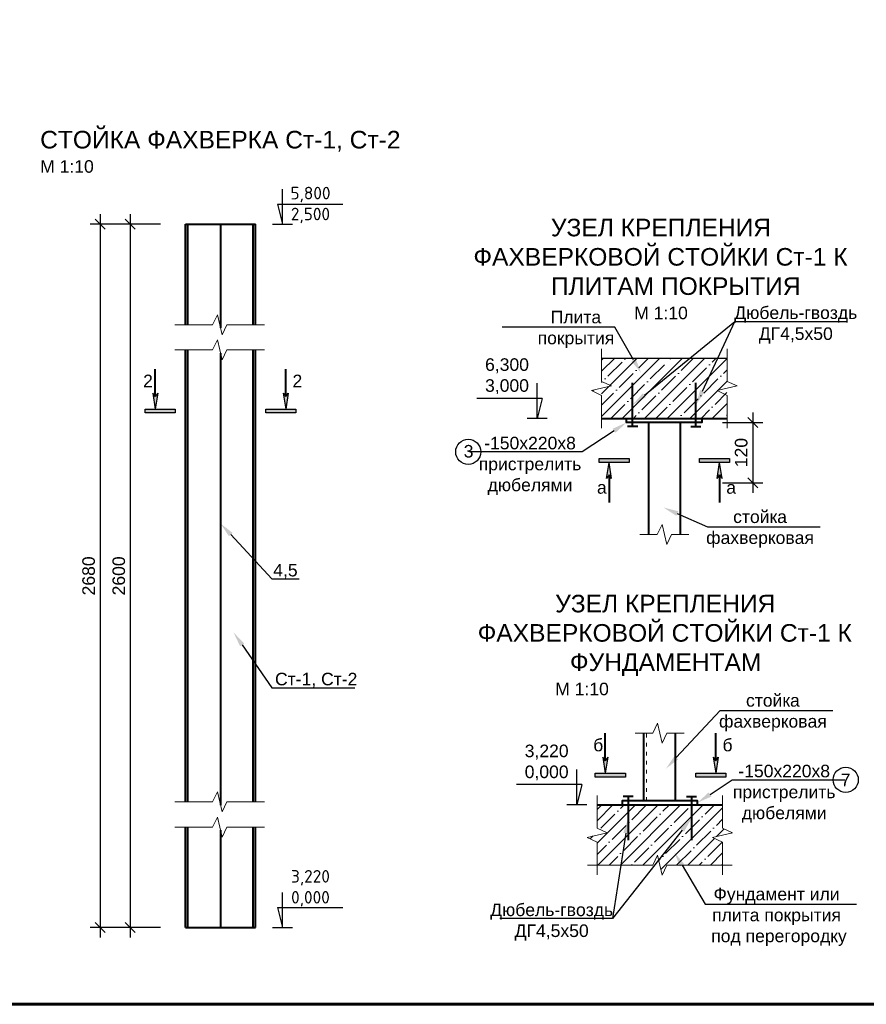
# Model space of a CAD drawing. Header units: millimetres. Extents: x 2063114 to 14983986, y -126020516 to 213791.
# Tile 374 of 656: x 2332900 to 2349754, y -1032501 to -1012898. Entities that reach past the tile are written whole.
import ezdxf
from ezdxf import colors
from ezdxf.entities.mleader import LeaderData, LeaderLine
from ezdxf.math import Vec2, Vec3

# ---------------------------------------------------------------- set-up
doc = ezdxf.new("R2010")
doc.units = ezdxf.units.MM
doc.linetypes.add('ACAD_ISO03W100', pattern=[30, 12, -18])
doc.layers.get('Defpoints').update_dxf_attribs({"color": 6, "lineweight": 35})
doc.layers.add('PDF _leader', color=7, linetype='Continuous')
doc.layers.add('РАЗМЕР АР', color=150, linetype='Continuous', lineweight=20)
doc.layers.add('Сплошная толстая', color=7, linetype='Continuous', lineweight=40)
doc.styles.add('GOST', font='isocpeur.ttf', dxfattribs={"height": 250})
doc.styles.get("Standard").update_dxf_attribs({"font": 'arial.ttf'})
doc.dimstyles.new('STANDARD$0', dxfattribs={"dimtxt": 250, "dimasz": 200, "dimexe": 200, "dimexo": 300, "dimgap": 100, "dimtad": 1, "dimdec": 0, "dimzin": 1, "dimdsep": 46, "dimtxsty": 'Standard', "dimblk1": 'OBLIQUE', "dimblk2": 'OBLIQUE', "dimsah": 1, "dimcen": 2.5, "dimdle": 200, "dimadec": 0, "dimazin": 0, "dimtfac": 1, "dimtdec": 0, "dimtmove": 0, "dimatfit": 3, "dimldrblk": 'OBLIQUE', "dimfxl": 600, "dimfxlon": 1, "dimtolj": 1, "dimtzin": 1, "dimarcsym": 0})

# ---------------------------------------------------------------- blocks, each defined once
blk = doc.blocks.new('*U1590')
at = {"color": 0, "lineweight": 60, "ltscale": 25}
blk.add_lwpolyline([(-57400, 41500), (-500, 41500), (-500, 500), (-57400, 500)], close=True, dxfattribs=at)
blk = doc.blocks.new('_Oblique')
at = {"color": 0, "linetype": 'ByBlock', "lineweight": -2}
blk.add_line((-0.5, -0.5), (0.5, 0.5), dxfattribs=at)
blk = doc.blocks.new('*D2042')
at = {"layer": 'Defpoints', "color": 0, "lineweight": 30, "ltscale": 150, "transparency": 16777216}
for p in [(2336197, -1016972), (2335101, -1030972), (2336197, -1030972)]:
    blk.add_point(p, dxfattribs=at)
at = {"layer": 'РАЗМЕР АР', "color": 0, "lineweight": -2, "ltscale": 150, "transparency": 16777216}
for p, q in [((2335101, -1016772), (2335101, -1031172)), ((2335701, -1016972), (2334901, -1016972)), ((2335701, -1030972), (2334901, -1030972))]:
    blk.add_line(p, q, dxfattribs=at)
at = {"layer": 'РАЗМЕР АР', "color": 0, "lineweight": -2, "ltscale": 150, "transparency": 16777216, "xscale": 200, "yscale": 200, "zscale": 200}
for p, rotation in [((2335101, -1016972), 90), ((2335101, -1030972), 270)]:
    blk.add_blockref('_Oblique', p, dxfattribs=dict(at, rotation=rotation))
at = {"layer": 'РАЗМЕР АР', "color": 0, "ltscale": 150, "transparency": 16777216, "insert": (2334873, -1023972), "char_height": 250, "attachment_point": 5, "rotation": 90}
blk.add_mtext('\\A1;2600', dxfattribs=at)
blk = doc.blocks.new('*D2043')
at = {"layer": 'Defpoints', "color": 0, "lineweight": 30, "ltscale": 150, "transparency": 16777216}
for p in [(2335597, -1016972), (2334501, -1030972), (2335597, -1030972)]:
    blk.add_point(p, dxfattribs=at)
at = {"layer": 'РАЗМЕР АР', "color": 0, "lineweight": -2, "ltscale": 150, "transparency": 16777216}
for p, q in [((2334501, -1016772), (2334501, -1031172)), ((2335101, -1016972), (2334301, -1016972)), ((2335101, -1030972), (2334301, -1030972))]:
    blk.add_line(p, q, dxfattribs=at)
at = {"layer": 'РАЗМЕР АР', "color": 0, "lineweight": -2, "ltscale": 150, "transparency": 16777216, "xscale": 200, "yscale": 200, "zscale": 200}
for p, rotation in [((2334501, -1016972), 90), ((2334501, -1030972), 270)]:
    blk.add_blockref('_Oblique', p, dxfattribs=dict(at, rotation=rotation))
at = {"layer": 'РАЗМЕР АР', "color": 0, "ltscale": 150, "transparency": 16777216, "insert": (2334273, -1023972), "char_height": 250, "attachment_point": 5, "rotation": 90}
blk.add_mtext('\\A1;2680', dxfattribs=at)
blk = doc.blocks.new('*D2052')
at = {"layer": 'Defpoints', "color": 0, "lineweight": 30, "transparency": 16777216}
for p in [(2346233, -1020917), (2346233, -1022117), (2347492, -1022117)]:
    blk.add_point(p, dxfattribs=at)
at = {"layer": 'РАЗМЕР АР', "color": 0, "lineweight": -2, "transparency": 16777216}
for p, q in [((2347492, -1020717), (2347492, -1022317)), ((2346892, -1020917), (2347692, -1020917)), ((2346892, -1022117), (2347692, -1022117))]:
    blk.add_line(p, q, dxfattribs=at)
at = {"layer": 'РАЗМЕР АР', "color": 0, "lineweight": -2, "transparency": 16777216, "xscale": 200, "yscale": 200, "zscale": 200}
for p, rotation in [((2347492, -1020917), 90), ((2347492, -1022117), 270)]:
    blk.add_blockref('_Oblique', p, dxfattribs=dict(at, rotation=rotation))
at = {"layer": 'РАЗМЕР АР', "color": 0, "transparency": 16777216, "insert": (2347264, -1021517), "char_height": 250, "attachment_point": 5, "rotation": 90}
blk.add_mtext('\\A1;120', dxfattribs=at)

msp = doc.modelspace()

# ---------------------------------------------------------------- hatches: boundary and pattern name
at = {"lineweight": 9, "ltscale": 50}
h = msp.add_hatch(dxfattribs=at)
h.set_pattern_fill('ANSI35', color=256, scale=50)
h.set_pattern_definition([(45, (-1906362.24, -1648108.54), (-224.506403, 224.506403), []), (45, (-1906137.73, -1648108.54), (-224.506403, 224.506403), [396.875, -79.375, 0, -79.375])])
h.paths.add_polyline_path([(2346982.72753, -1019637.03603), (2345820.22753, -1019637.03603), (2345776.47753, -1019812.03603), (2345732.72753, -1019637.03603), (2344482.72753, -1019637.03603), (2344482.72753, -1020149.53603), (2344657.72753, -1020193.28603), (2344307.72753, -1020280.78603), (2344482.72753, -1020324.53603), (2344482.72753, -1020837.03603), (2346982.72753, -1020837.03603), (2346982.72753, -1020324.53603), (2346807.72753, -1020280.78603), (2347157.72753, -1020193.28603), (2346982.72753, -1020149.53603)])
for points in [[(2335597.23356, -1020653.07436), (2335647.23356, -1020333.07436), (2335597.23356, -1020403.07436), (2335547.23356, -1020333.07436)], [(2338197.23356, -1020653.07436), (2338147.23356, -1020333.07436), (2338197.23356, -1020403.07436), (2338247.23356, -1020333.07436)], [(2344632.72753, -1021712.20989), (2344682.72753, -1022032.20989), (2344632.72753, -1021962.20989), (2344582.72753, -1022032.20989)], [(2346832.72753, -1021712.20989), (2346782.72753, -1022032.20989), (2346832.72753, -1021962.20989), (2346882.72753, -1022032.20989)], [(2344557.7679, -1027901.8807), (2344607.7679, -1027581.8807), (2344557.7679, -1027651.8807), (2344507.7679, -1027581.8807)], [(2346757.7679, -1027901.8807), (2346707.7679, -1027581.8807), (2346757.7679, -1027651.8807), (2346807.7679, -1027581.8807)]]:
    msp.add_hatch(color=256).paths.add_polyline_path(points)
at = {"ltscale": 25}
h = msp.add_hatch(color=256, dxfattribs=at)
h.dxf.hatch_style = 1
h.paths.add_polyline_path([(2335397.23356, -1020653.07436), (2335397.23356, -1020728.07436), (2335997.23356, -1020728.07436), (2335997.23356, -1020653.07436)])
h = msp.add_hatch(color=256, dxfattribs=at)
h.dxf.hatch_style = 1
h.paths.add_polyline_path([(2337797.23356, -1020653.07436), (2337797.23356, -1020728.07436), (2338397.23356, -1020728.07436), (2338397.23356, -1020653.07436)])
h = msp.add_hatch(color=256, dxfattribs=at)
h.dxf.hatch_style = 1
h.paths.add_polyline_path([(2344432.72753, -1021637.20989), (2344432.72753, -1021712.20989), (2345032.72753, -1021712.20989), (2345032.72753, -1021637.20989)])
h = msp.add_hatch(color=256, dxfattribs=at)
h.dxf.hatch_style = 1
h.paths.add_polyline_path([(2346432.72753, -1021637.20989), (2346432.72753, -1021712.20989), (2347032.72753, -1021712.20989), (2347032.72753, -1021637.20989)])
h = msp.add_hatch(color=256, dxfattribs=at)
h.dxf.hatch_style = 1
h.paths.add_polyline_path([(2344357.7679, -1027901.8807), (2344357.7679, -1027976.8807), (2344957.7679, -1027976.8807), (2344957.7679, -1027901.8807)])
h = msp.add_hatch(color=256, dxfattribs=at)
h.dxf.hatch_style = 1
h.paths.add_polyline_path([(2346357.7679, -1027901.8807), (2346357.7679, -1027976.8807), (2346957.7679, -1027976.8807), (2346957.7679, -1027901.8807)])
at = {"lineweight": 9, "ltscale": 50}
h = msp.add_hatch(dxfattribs=at)
h.set_pattern_fill('ANSI35', color=256, scale=50)
h.set_pattern_definition([(45, (-1916495.25, -1645545.8), (-224.506403, 224.506403), []), (45, (-1916270.74, -1645545.8), (-224.506403, 224.506403), [396.875, -79.375, 0, -79.375])])
h.paths.add_polyline_path([(2344392.7679, -1028528.31252), (2344392.7679, -1028993.29792), (2344567.7679, -1029084.56252), (2344217.7679, -1029172.06252), (2344392.7679, -1029272.71781), (2344392.7679, -1029728.31252), (2345503.98853, -1029728.31252), (2345596.19792, -1029534.50611), (2345689.33788, -1029932.46778), (2345780.94653, -1029733.48695), (2346892.7679, -1029728.31252), (2346892.7679, -1029272.71781), (2346693.78706, -1029178.04653), (2347091.74873, -1029084.90657), (2346892.7679, -1028993.29792), (2346892.7679, -1028528.31252)])

# ---------------------------------------------------------------- linework, layer by layer
at = {"ltscale": 0.001}
for p, q in [((2338129.55373, -1016972.26417), (2338129.55373, -1016272.26417)), ((2338029.55373, -1016572.26417), (2339334.28922, -1016572.26417)), ((2338029.55373, -1016572.26417), (2338129.55373, -1016972.26417)), ((2343203.75853, -1020837.03603), (2343203.75853, -1020137.03603)), ((2343303.75853, -1020437.03603), (2341999.02304, -1020437.03603)), ((2343303.75853, -1020437.03603), (2343203.75853, -1020837.03603)), ((2343992.7679, -1028528.31252), (2343992.7679, -1027828.31252)), ((2344092.7679, -1028128.31252), (2342788.03241, -1028128.31252)), ((2344092.7679, -1028128.31252), (2343992.7679, -1028528.31252)), ((2338129.55373, -1030972.26417), (2338129.55373, -1030272.26417)), ((2338029.55373, -1030572.26417), (2339334.28922, -1030572.26417)), ((2338029.55373, -1030572.26417), (2338129.55373, -1030972.26417))]:
    msp.add_line(p, q, dxfattribs=at)
at = {"ltscale": 0.00075}
for p, q in [((2337929.55373, -1016972.26417), (2338329.55373, -1016972.26417)), ((2343403.75853, -1020837.03603), (2343003.75853, -1020837.03603)), ((2344192.7679, -1028528.31252), (2343792.7679, -1028528.31252)), ((2337929.55373, -1030972.26417), (2338329.55373, -1030972.26417))]:
    msp.add_line(p, q, dxfattribs=at)
at = {"ltscale": 25}
msp.add_line((2344482.72753, -1019637.03603), (2346982.72753, -1019637.03603), dxfattribs=at)
at = {"lineweight": 40}
for p, q in [((2335597.23356, -1020403.07436), (2335597.23356, -1019853.07436)), ((2338197.23356, -1020403.07436), (2338197.23356, -1019853.07436)), ((2344632.72753, -1021962.20989), (2344632.72753, -1022512.20989)), ((2346832.72753, -1021962.20989), (2346832.72753, -1022512.20989)), ((2344557.7679, -1027651.8807), (2344557.7679, -1027101.8807)), ((2346757.7679, -1027651.8807), (2346757.7679, -1027101.8807))]:
    msp.add_line(p, q, dxfattribs=at)
for p, q in [((2335547.23356, -1020333.07436), (2335597.23356, -1020653.07436)), ((2335597.23356, -1020403.07436), (2335547.23356, -1020333.07436)), ((2335647.23356, -1020333.07436), (2335597.23356, -1020653.07436)), ((2335647.23356, -1020333.07436), (2335597.23356, -1020403.07436)), ((2338147.23356, -1020333.07436), (2338197.23356, -1020653.07436)), ((2338147.23356, -1020333.07436), (2338197.23356, -1020403.07436)), ((2338247.23356, -1020333.07436), (2338197.23356, -1020653.07436)), ((2338197.23356, -1020403.07436), (2338247.23356, -1020333.07436)), ((2344582.72753, -1022032.20989), (2344632.72753, -1021712.20989)), ((2344682.72753, -1022032.20989), (2344632.72753, -1021712.20989)), ((2346782.72753, -1022032.20989), (2346832.72753, -1021712.20989)), ((2346882.72753, -1022032.20989), (2346832.72753, -1021712.20989)), ((2344632.72753, -1021962.20989), (2344582.72753, -1022032.20989)), ((2344682.72753, -1022032.20989), (2344632.72753, -1021962.20989)), ((2346782.72753, -1022032.20989), (2346832.72753, -1021962.20989)), ((2346832.72753, -1021962.20989), (2346882.72753, -1022032.20989)), ((2344507.7679, -1027581.8807), (2344557.7679, -1027901.8807)), ((2344557.7679, -1027651.8807), (2344507.7679, -1027581.8807)), ((2344607.7679, -1027581.8807), (2344557.7679, -1027901.8807)), ((2344607.7679, -1027581.8807), (2344557.7679, -1027651.8807)), ((2346707.7679, -1027581.8807), (2346757.7679, -1027901.8807)), ((2346707.7679, -1027581.8807), (2346757.7679, -1027651.8807)), ((2346807.7679, -1027581.8807), (2346757.7679, -1027901.8807)), ((2346757.7679, -1027651.8807), (2346807.7679, -1027581.8807))]:
    msp.add_line(p, q)
at = {"linetype": 'ACAD_ISO03W100', "ltscale": 6}
msp.add_line((2345417.72753, -1022117.03603), (2345417.72753, -1021037.03603), dxfattribs=at)
at = {"linetype": 'ACAD_ISO03W100', "lineweight": 9, "ltscale": 6}
msp.add_line((2345377.7679, -1028448.31252), (2345377.7679, -1027104.96564), dxfattribs=at)
at = {"ltscale": 25}
for points in [[(2335397.23356, -1020728.07436), (2335397.23356, -1020653.07436), (2335997.23356, -1020653.07436), (2335997.23356, -1020728.07436)], [(2337797.23356, -1020728.07436), (2337797.23356, -1020653.07436), (2338397.23356, -1020653.07436), (2338397.23356, -1020728.07436)], [(2344432.72753, -1021712.20989), (2344432.72753, -1021637.20989), (2345032.72753, -1021637.20989), (2345032.72753, -1021712.20989)], [(2346432.72753, -1021712.20989), (2346432.72753, -1021637.20989), (2347032.72753, -1021637.20989), (2347032.72753, -1021712.20989)], [(2344357.7679, -1027976.8807), (2344357.7679, -1027901.8807), (2344957.7679, -1027901.8807), (2344957.7679, -1027976.8807)], [(2346357.7679, -1027976.8807), (2346357.7679, -1027901.8807), (2346957.7679, -1027901.8807), (2346957.7679, -1027976.8807)]]:
    msp.add_lwpolyline(points, close=True, dxfattribs=at)
for centre in [(2341829.46037, -1021502.38662), (2349343.5285, -1028032.18163)]:
    msp.add_circle(centre, 250, dxfattribs=at)
at = {"layer": 'PDF _leader', "lineweight": 13}
for points in [[(2335990.9923, -1018972.26417), (2336740.9923, -1018972.26417), (2336835.66358, -1018773.28334), (2336928.80355, -1019171.24501), (2337020.4122, -1018972.26417), (2337770.4122, -1018972.26417)], [(2335990.9923, -1019472.26417), (2336740.9923, -1019472.26417), (2336835.66358, -1019273.28334), (2336928.80355, -1019671.24501), (2337020.4122, -1019472.26417), (2337770.4122, -1019472.26417)], [(2344482.72753, -1021028.27729), (2344482.72753, -1020378.27729), (2344283.74669, -1020283.60601), (2344681.70836, -1020190.46605), (2344482.72753, -1020098.8574), (2344482.72753, -1019448.8574)], [(2346982.72753, -1021028.27729), (2346982.72753, -1020378.27729), (2346783.74669, -1020283.60601), (2347181.70836, -1020190.46605), (2346982.72753, -1020098.8574), (2346982.72753, -1019448.8574)], [(2345243.30763, -1023145.13864), (2345593.30763, -1023145.13864), (2345687.97891, -1022946.1578), (2345781.11888, -1023344.11948), (2345872.72753, -1023145.13864), (2346222.72753, -1023145.13864)], [(2345151.52664, -1027104.96564), (2345501.52664, -1027104.96564), (2345596.19792, -1026905.9848), (2345689.33788, -1027303.94647), (2345780.94653, -1027104.96564), (2346130.94653, -1027104.96564)], [(2335990.9923, -1028472.26417), (2336740.9923, -1028472.26417), (2336835.66358, -1028273.28334), (2336928.80355, -1028671.24501), (2337020.4122, -1028472.26417), (2337770.4122, -1028472.26417)], [(2344392.7679, -1029922.71781), (2344392.7679, -1029272.71781), (2344193.78706, -1029178.04653), (2344591.74873, -1029084.90657), (2344392.7679, -1028993.29792), (2344392.7679, -1028343.29792)], [(2346892.7679, -1029922.71781), (2346892.7679, -1029272.71781), (2346693.78706, -1029178.04653), (2347091.74873, -1029084.90657), (2346892.7679, -1028993.29792), (2346892.7679, -1028343.29792)], [(2335990.9923, -1028972.26417), (2336740.9923, -1028972.26417), (2336835.66358, -1028773.28334), (2336928.80355, -1029171.24501), (2337020.4122, -1028972.26417), (2337770.4122, -1028972.26417)], [(2344201.52664, -1029733.48695), (2345501.52664, -1029733.48695), (2345596.19792, -1029534.50611), (2345689.33788, -1029932.46778), (2345780.94653, -1029733.48695), (2347080.94653, -1029733.48695)]]:
    msp.add_lwpolyline(points, dxfattribs=at)
at = {"layer": 'Сплошная толстая', "ltscale": 25}
for p, q in [((2336197.23356, -1018972.26417), (2336197.23356, -1016972.26417)), ((2336197.23356, -1016972.26417), (2337597.23356, -1016972.26417)), ((2336247.23356, -1018972.26417), (2336247.23356, -1016972.26417)), ((2336897.23356, -1016972.26417), (2336897.23356, -1019036.35508)), ((2337547.23356, -1018972.26417), (2337547.23356, -1016972.26417)), ((2337597.23356, -1018972.26417), (2337597.23356, -1016972.26417)), ((2336197.23356, -1028472.26417), (2336197.23356, -1019472.26417)), ((2336247.23356, -1028472.26417), (2336247.23356, -1019472.26417)), ((2336897.23356, -1019536.35508), (2336897.23356, -1028536.35508)), ((2337547.23356, -1028472.26417), (2337547.23356, -1019472.26417)), ((2337597.23356, -1028472.26417), (2337597.23356, -1019472.26417)), ((2345102.54047, -1021000.18216), (2345102.54047, -1020131.58885)), ((2346362.91458, -1021000.18216), (2346362.91458, -1020131.58885)), ((2344482.72753, -1020837.03603), (2346982.72753, -1020837.03603)), ((2345417.72753, -1020917.03603), (2345417.72753, -1023145.13864)), ((2346047.72753, -1020917.03603), (2346047.72753, -1023145.13864)), ((2345202.54047, -1021000.18216), (2345002.54047, -1021000.18216)), ((2346262.91458, -1021000.18216), (2346462.91458, -1021000.18216)), ((2345327.7679, -1028448.31252), (2345327.7679, -1027109.08982)), ((2345957.7679, -1028448.31252), (2345957.7679, -1027104.96564)), ((2345112.58084, -1028365.16639), (2344912.58084, -1028365.16639)), ((2345012.58084, -1028365.16639), (2345012.58084, -1029233.7597)), ((2346172.95495, -1028365.16639), (2346372.95495, -1028365.16639)), ((2346272.95495, -1028365.16639), (2346272.95495, -1029233.7597)), ((2344392.7679, -1028528.31252), (2346892.7679, -1028528.31252)), ((2336197.23356, -1030972.26417), (2336197.23356, -1028972.26417)), ((2336247.23356, -1030972.26417), (2336247.23356, -1028972.26417)), ((2336897.23356, -1029036.35508), (2336897.23356, -1030972.26417)), ((2337547.23356, -1030972.26417), (2337547.23356, -1028972.26417)), ((2337597.23356, -1030972.26417), (2337597.23356, -1028972.26417)), ((2336197.23356, -1030972.26417), (2337597.23356, -1030972.26417))]:
    msp.add_line(p, q, dxfattribs=at)
for points in [[(2344982.72753, -1020837.03603), (2346482.72753, -1020837.03603), (2346482.72753, -1020917.03603), (2344982.72753, -1020917.03603)], [(2344892.7679, -1028528.31252), (2346392.7679, -1028528.31252), (2346392.7679, -1028448.31252), (2344892.7679, -1028448.31252)]]:
    msp.add_lwpolyline(points, close=True, dxfattribs=at)

# ---------------------------------------------------------------- block references
msp.add_blockref('*U1590', (2379792.08613, -1033001.43901))

# ---------------------------------------------------------------- texts
at = {"char_height": 250}
for s, insert, width, attachment_point in [('\\pi138.48566;{\\H1.4x;СТОЙКА ФАХВЕРКА Ст-1, Ст-2\\P\\pi3188.26397;}М 1:10', (2333168.50993, -1015111.78265), 7401.5961465, 1), ('\\pi1743.45229;{\\H1.4x;УЗЕЛ КРЕПЛЕНИЯ \\P\\pi199.96662;ФАХВЕРКОВОЙ СТОЙКИ Ст-1 К \\P\\pi1467.10509;ПЛИТАМ ПОКРЫТИЯ}\\P\\pi3401.4673;М 1:10', (2341731.74768, -1016861.25176), 7828.0028137, 1), ('2', (2335356.52851, -1019965.49415), 140.9752569, 1), ('2', (2338330.99157, -1019965.49415), 140.9752569, 1), ('3', (2341836.03929, -1021491.94067), 102.5, 5), ('a', (2346966.48553, -1022085.8836), 140.9752569, 1), ('\\pi1720.07999;{\\H1.4x;УЗЕЛ КРЕПЛЕНИЯ \\P\\pi176.59431;ФАХВЕРКОВОЙ СТОЙКИ Ст-1 К \\P\\pi2013.25871;ФУНДАМЕНТАМ\\P\\pi3378.095;}М 1:10', (2341840.59961, -1024348.16248), 7781.2582062, 1), ('б', (2344317.06284, -1027214.30049), 133.9982249, 1), ('б', (2346891.5259, -1027214.30049), 140.9752569, 1), ('7', (2349341.49114, -1028034.14092), 102.5, 5)]:
    msp.add_mtext(s, dxfattribs=dict(at, insert=insert, width=width, attachment_point=attachment_point))
at = {"char_height": 250, "attachment_point": 5, "style": 'GOST'}
for s, insert in [('5,800\\P2,500', (2338688.13745, -1016587.80369)), ('3,220\\P0,000', (2338688.13745, -1030191.0506))]:
    msp.add_mtext(s, dxfattribs=dict(at, insert=insert))
at = {"char_height": 250}
for s, insert, attachment_point in [('6,300\\P3,000', (2342601.1685, -1019996.43004), 5), ('a', (2344392.02247, -1022085.8836), 1), ('3,220\\P0,000', (2343390.17787, -1027687.70653), 5)]:
    msp.add_mtext(s, dxfattribs=dict(at, insert=insert, attachment_point=attachment_point))

# ---------------------------------------------------------------- dimensions: what is measured, and where the dimension line sits
at = {"layer": 'РАЗМЕР АР', "ltscale": 150}
for base, p1, p2, text, picture, middle in [((2334501.01761, -1030972.26417), (2335597.23356, -1016972.26417), (2335597.23356, -1030972.26417), '2680', '*D2043', (2334273.37436, -1023972.26417)), ((2335101.01761, -1030972.26417), (2336197.23356, -1016972.26417), (2336197.23356, -1030972.26417), '2600', '*D2042', (2334873.37436, -1023972.26417))]:
    dim = msp.add_linear_dim(base=base, p1=p1, p2=p2, angle=90, text=text, dimstyle='STANDARD$0', dxfattribs=at)
    dim.commit()
    dim.dimension.update_dxf_attribs({"geometry": picture, "text_midpoint": middle})
at = {"layer": 'РАЗМЕР АР'}
dim = msp.add_linear_dim(base=(2347491.70133, -1022117.03603), p1=(2346232.72753, -1020917.03603), p2=(2346232.72753, -1022117.03603), angle=90, dimstyle='STANDARD$0', override={"dimlfac": 0.1, "dimtmove": 1}, dxfattribs=at)
dim.commit()
dim.dimension.update_dxf_attribs({"geometry": '*D2052', "text_midpoint": (2347264.05809, -1021517.03603)})

# ---------------------------------------------------------------- leaders
ml = msp.add_multileader_mtext('Standard')
ml.set_content('Плита покрытия', color=256)
ml.set_leader_properties(color=256, linetype='ByLayer', lineweight=-1)
ml.build(insert=Vec2(0, 0))
ml.multileader.update_dxf_attribs({"text_left_attachment_type": 6, "text_right_attachment_type": 6, "dogleg_length": 0.36, "arrow_head_size": 300})
ctx = ml.context
ctx.base_point, ctx.char_height, ctx.arrow_head_size, ctx.landing_gap_size, ctx.plane_origin = Vec3(2343146.45287, -1019018.46614), 250, 300, 60.75, Vec3(2342808.06816, -1020359.22739)
ctx.left_attachment, ctx.right_attachment, ctx.text_align_type = 6, 6, 1
notes = []
notes.append((ctx, [(1, (1, 1, 0), (2344747.16689, -1019018.46614), (-1, 0), 0.36, [(0, [(2345268.71134, -1019929.56542)], 0, [])])]))
ctx.mtext.insert, ctx.mtext.width, ctx.mtext.alignment, ctx.mtext.flow_direction = Vec3(2343973.55689, -1018693.46614), 2160.8645873, 2, 5
ml = msp.add_multileader_mtext('Standard')
ml.set_content('Дюбель-гвоздь\\PДГ4,5х50', color=256)
ml.set_leader_properties(color=256, linetype='ByLayer', lineweight=-1)
ml.build(insert=Vec2(0, 0))
ml.multileader.update_dxf_attribs({"text_left_attachment_type": 6, "text_right_attachment_type": 6, "dogleg_length": 0.36, "arrow_head_size": 300})
ctx = ml.context
ctx.base_point, ctx.char_height, ctx.arrow_head_size, ctx.landing_gap_size, ctx.plane_origin = Vec3(2347139.04986, -1018907.30111), 250, 300, 60.75, Vec3(2347201.2381, -1020248.06237)
ctx.left_attachment, ctx.right_attachment, ctx.text_align_type = 6, 6, 1
notes.append((ctx, [(0, (1, 1, 0), (2347138.68986, -1018907.30111), (1, 0), 0.36, [(0, [(2345102.54047, -1020565.8855)], 0, [])])]))
ctx.mtext.insert, ctx.mtext.width, ctx.mtext.alignment, ctx.mtext.flow_direction = Vec3(2348349.79986, -1018607.30111), 2160.8645873, 2, 5
ml = msp.add_multileader_mtext('Standard')
ml.set_content('Дюбель-гвоздь\\PДГ4,5х50', color=256)
ml.set_leader_properties(color=256, linetype='ByLayer', lineweight=-1)
ml.build(insert=Vec2(0, 0))
ml.multileader.update_dxf_attribs({"text_left_attachment_type": 6, "text_right_attachment_type": 6, "dogleg_length": 0.36, "arrow_head_size": 300})
ctx = ml.context
ctx.base_point, ctx.char_height, ctx.arrow_head_size, ctx.landing_gap_size, ctx.plane_origin = Vec3(2347139.40986, -1018907.30111), 250, 300, 60.75, Vec3(2347201.5981, -1020248.06237)
ctx.left_attachment, ctx.right_attachment, ctx.text_align_type = 6, 6, 1
notes.append((ctx, [(0, (1, 1, 0), (2347139.04986, -1018907.30111), (1, 0), 0.36, [(0, [(2346362.91458, -1020565.8855)], 0, [])])]))
ctx.mtext.insert, ctx.mtext.width, ctx.mtext.alignment, ctx.mtext.flow_direction = Vec3(2348350.15986, -1018607.30111), 2160.8645873, 2, 5
ml = msp.add_multileader_mtext('Standard')
ml.set_content('-150x220x8\\Pпристрелить\\Pдюбелями', color=256)
ml.set_leader_properties(color=256, linetype='ByLayer', lineweight=-1)
ml.build(insert=Vec2(0, 0))
ml.multileader.update_dxf_attribs({"text_left_attachment_type": 6, "text_right_attachment_type": 6, "dogleg_length": 0.36, "arrow_head_size": 300})
ctx = ml.context
ctx.base_point, ctx.char_height, ctx.arrow_head_size, ctx.landing_gap_size, ctx.plane_origin = Vec3(2341965.32035, -1021502.38662), 250, 300, 60.75, Vec3(2342704.0771, -1022742.4575)
ctx.left_attachment, ctx.right_attachment, ctx.text_align_type = 6, 6, 1
notes.append((ctx, [(1, (1, 1, 0), (2344095.53642, -1021502.38662), (-1, 0), 0.36, [(0, [(2344982.72753, -1020917.03603)], 0, [])])]))
ctx.mtext.insert, ctx.mtext.width, ctx.mtext.alignment, ctx.mtext.flow_direction = Vec3(2343059.42642, -1021202.38662), 2160.8645873, 2, 5
ml = msp.add_multileader_mtext('Standard')
ml.set_content('стойка\\Pфахверковая', color=256)
ml.set_leader_properties(color=256, linetype='ByLayer', lineweight=-1)
ml.build(insert=Vec2(0, 0))
ml.multileader.update_dxf_attribs({"text_left_attachment_type": 6, "text_right_attachment_type": 6, "dogleg_length": 0.36, "arrow_head_size": 300})
ctx = ml.context
ctx.base_point, ctx.char_height, ctx.arrow_head_size, ctx.landing_gap_size, ctx.plane_origin = Vec3(2346589.85432, -1022994.23729), 250, 300, 60.75, Vec3(2348219.24449, -1023898.81328)
ctx.left_attachment, ctx.right_attachment, ctx.text_align_type = 6, 6, 1
notes.append((ctx, [(0, (1, 1, 0), (2346589.49432, -1022994.23729), (1, 0), 0.36, [(0, [(2345716.3113, -1022609.88854)], 0, [])])]))
ctx.mtext.insert, ctx.mtext.width, ctx.mtext.alignment, ctx.mtext.flow_direction = Vec3(2347638.10432, -1022669.23729), 2160.8645873, 2, 5
ml = msp.add_multileader_mtext('Standard')
ml.set_content('4,5', color=256)
ml.set_leader_properties(color=256, linetype='ByLayer', lineweight=-1)
ml.build(insert=Vec2(0, 0))
ml.multileader.update_dxf_attribs({"text_left_attachment_type": 6, "text_right_attachment_type": 6, "dogleg_length": 0.36, "arrow_head_size": 300})
ctx = ml.context
ctx.base_point, ctx.char_height, ctx.arrow_head_size, ctx.landing_gap_size, ctx.plane_origin = Vec3(2337922.74522, -1024032.2372), 250, 300, 60.75, Vec3(2338642.92104, -1025011.06413)
ctx.left_attachment, ctx.right_attachment, ctx.text_align_type = 6, 6, 1
notes.append((ctx, [(0, (1, 1, 0), (2337922.38522, -1024032.2372), (1, 0), 0.36, [(0, [(2336897.23356, -1022929.17965)], 0, [])])]))
ctx.mtext.insert, ctx.mtext.width, ctx.mtext.alignment, ctx.mtext.flow_direction = Vec3(2338189.74522, -1023732.2372), 2160.8645873, 2, 5
ml = msp.add_multileader_mtext('Standard')
ml.set_content('Ст-1, Ст-2', color=256)
ml.set_leader_properties(color=256, linetype='ByLayer', lineweight=-1)
ml.build(insert=Vec2(0, 0))
ml.multileader.update_dxf_attribs({"text_left_attachment_type": 6, "text_right_attachment_type": 6, "dogleg_length": 0.36, "arrow_head_size": 300})
ctx = ml.context
ctx.base_point, ctx.char_height, ctx.arrow_head_size, ctx.landing_gap_size, ctx.plane_origin = Vec3(2337922.74522, -1026200.91746), 250, 300, 60.75, Vec3(2338642.92104, -1027179.74438)
ctx.left_attachment, ctx.right_attachment, ctx.text_align_type = 6, 6, 1
notes.append((ctx, [(0, (1, 1, 0), (2337922.38522, -1026200.91746), (1, 0), 0.36, [(0, [(2337156.94712, -1025097.85991)], 0, [])])]))
ctx.mtext.insert, ctx.mtext.width, ctx.mtext.alignment, ctx.mtext.flow_direction = Vec3(2338802.24522, -1025900.91746), 2160.8645873, 2, 5
ml = msp.add_multileader_mtext('Standard')
ml.set_content('стойка\\Pфахверковая', color=256)
ml.set_leader_properties(color=256, linetype='ByLayer', lineweight=-1)
ml.build(insert=Vec2(0, 0))
ml.multileader.update_dxf_attribs({"text_left_attachment_type": 6, "text_right_attachment_type": 6, "dogleg_length": 0.36, "arrow_head_size": 300})
ctx = ml.context
ctx.base_point, ctx.char_height, ctx.arrow_head_size, ctx.landing_gap_size, ctx.plane_origin = Vec3(2346846.17835, -1026650.51322), 250, 300, 60.75, Vec3(2347805.66051, -1027777.63034)
ctx.left_attachment, ctx.right_attachment, ctx.text_align_type = 6, 6, 1
notes.append((ctx, [(0, (1, 1, 0), (2346845.81835, -1026650.51322), (1, 0), 0.36, [(0, [(2345767.21719, -1027808.82689)], 0, [])])]))
ctx.mtext.insert, ctx.mtext.width, ctx.mtext.alignment, ctx.mtext.flow_direction = Vec3(2347894.42835, -1026325.51322), 2160.8645873, 2, 5
ml = msp.add_multileader_mtext('Standard')
ml.set_content('-150x220x8\\Pпристрелить\\Pдюбелями', color=256)
ml.set_leader_properties(color=256, linetype='ByLayer', lineweight=-1)
ml.build(insert=Vec2(0, 0))
ml.multileader.update_dxf_attribs({"text_left_attachment_type": 6, "text_right_attachment_type": 6, "dogleg_length": 0.36, "arrow_head_size": 300})
ctx = ml.context
ctx.base_point, ctx.char_height, ctx.arrow_head_size, ctx.landing_gap_size, ctx.plane_origin = Vec3(2347083.52544, -1028032.18163), 250, 300, 60.75, Vec3(2348043.0076, -1029159.29875)
ctx.left_attachment, ctx.right_attachment, ctx.text_align_type = 6, 6, 1
notes.append((ctx, [(0, (1, 1, 0), (2347083.16544, -1028032.18163), (1, 0), 0.36, [(0, [(2346392.7679, -1028488.31252)], 0, [])])]))
ctx.mtext.insert, ctx.mtext.width, ctx.mtext.alignment, ctx.mtext.flow_direction = Vec3(2348119.27544, -1027732.18163), 2160.8645873, 2, 5
ml = msp.add_multileader_mtext('Standard')
ml.set_content('Дюбель-гвоздь\\PДГ4,5х50', color=256)
ml.set_leader_properties(color=256, linetype='ByLayer', lineweight=-1)
ml.build(insert=Vec2(0, 0))
ml.multileader.update_dxf_attribs({"text_left_attachment_type": 6, "text_right_attachment_type": 6, "dogleg_length": 0.36, "arrow_head_size": 300})
ctx = ml.context
ctx.base_point, ctx.char_height, ctx.arrow_head_size, ctx.landing_gap_size, ctx.plane_origin = Vec3(2342142.21687, -1030794.99491), 250, 300, 60.75, Vec3(2342341.47878, -1032135.75617)
ctx.left_attachment, ctx.right_attachment, ctx.text_align_type = 6, 6, 1
notes.append((ctx, [(1, (1, 1, 0), (2344701.15054, -1030794.99491), (-1, 0), 0.36, [(0, [(2345012.58084, -1028799.46304)], 0, [])])]))
ctx.mtext.insert, ctx.mtext.width, ctx.mtext.alignment, ctx.mtext.flow_direction = Vec3(2343490.04054, -1030494.99491), 2160.8645873, 2, 5
ml = msp.add_multileader_mtext('Standard')
ml.set_content('Дюбель-гвоздь\\PДГ4,5х50', color=256)
ml.set_leader_properties(color=256, linetype='ByLayer', lineweight=-1)
ml.build(insert=Vec2(0, 0))
ml.multileader.update_dxf_attribs({"text_left_attachment_type": 6, "text_right_attachment_type": 6, "dogleg_length": 0.36, "arrow_head_size": 300})
ctx = ml.context
ctx.base_point, ctx.char_height, ctx.arrow_head_size, ctx.landing_gap_size, ctx.plane_origin = Vec3(2342142.57687, -1030794.99491), 250, 300, 60.75, Vec3(2342341.83878, -1032135.75617)
ctx.left_attachment, ctx.right_attachment, ctx.text_align_type = 6, 6, 1
notes.append((ctx, [(1, (1, 1, 0), (2344701.51054, -1030794.99491), (-1, 0), 0.36, [(0, [(2346272.95495, -1028799.46304)], 0, [])])]))
ctx.mtext.insert, ctx.mtext.width, ctx.mtext.alignment, ctx.mtext.flow_direction = Vec3(2343490.40054, -1030494.99491), 2160.8645873, 2, 5
ml = msp.add_multileader_mtext('Standard')
ml.set_content('Фундамент или\\Pплита покрытия\\P под перегородку', color=256)
ml.set_leader_properties(color=256, linetype='ByLayer', lineweight=-1)
ml.build(insert=Vec2(0, 0))
ml.multileader.update_dxf_attribs({"text_left_attachment_type": 6, "text_right_attachment_type": 6, "dogleg_length": 0.36, "arrow_head_size": 300})
ctx = ml.context
ctx.base_point, ctx.char_height, ctx.arrow_head_size, ctx.landing_gap_size, ctx.plane_origin = Vec3(2346543.33197, -1030506.17705), 250, 300, 60.75, Vec3(2347502.81412, -1031633.29417)
ctx.left_attachment, ctx.right_attachment, ctx.text_align_type = 6, 6, 1
notes.append((ctx, [(0, (1, 1, 0), (2346542.97197, -1030506.17705), (1, 0), 0.36, [(0, [(2345932.28502, -1029474.75505)], 0, [])])]))
ctx.mtext.insert, ctx.mtext.width, ctx.mtext.alignment, ctx.mtext.flow_direction = Vec3(2347966.58197, -1030181.17705), 3356.5590989, 2, 5
for ctx, leaders in notes:
    for number, flags, end, landing, length, lines in leaders:
        leader = LeaderData()
        leader.index, (leader.has_last_leader_line, leader.has_dogleg_vector, leader.attachment_direction) = number, flags
        leader.last_leader_point, leader.dogleg_vector, leader.dogleg_length = Vec3(end), Vec3(landing), length
        for number, points, colour, breaks in lines:
            line = LeaderLine()
            line.index, line.vertices, line.color, line.breaks = number, Vec3.list(points), colors.encode_raw_color(colour), breaks
            leader.lines.append(line)
        ctx.leaders.append(leader)

doc.saveas('drawing.dxf')
